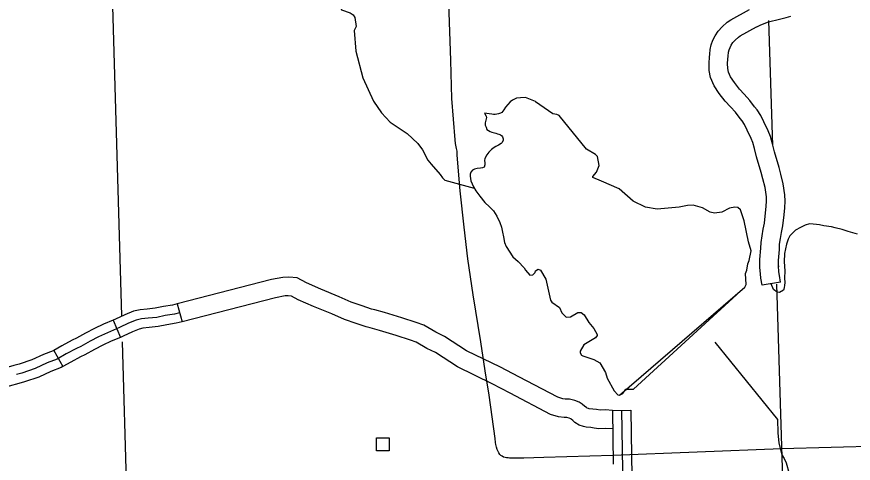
# Model space of a CAD drawing. Extents: x 1671357 to 13005564, y 567358 to 14261451.
# Drawn here: x 12758303.412 to 12758305.663, y 14259947.375 to 14259948.577 of the extents above; entities that cross this region are included whole.
import ezdxf

# ---------------------------------------------------------------- set-up
doc = ezdxf.new("R2010")
doc.units = 0
for name, color, linetype in [('31', 7, 'Continuous'), ('32', 7, 'Continuous'), ('35', 7, 'Continuous'), ('46', 7, 'Continuous'), ('5', 7, 'Continuous'), ('51', 7, 'Continuous'), ('56', 7, 'Continuous'), ('Default', 7, 'Continuous')]:
    doc.layers.add(name, color=color, linetype=linetype)

msp = doc.modelspace()

# ---------------------------------------------------------------- linework, layer by layer
at = {"layer": '31'}
msp.add_lwpolyline([(12758305.04, 14259947.5174), (12758305.0491, 14259946.9275), (12758305.0418, 14259946.9188), (12758305.028, 14259946.9136), (12758304.6186, 14259946.8988), (12758303.4653, 14259946.8559)], dxfattribs=at)
at = {"layer": '32'}
for p, q in [((12758303.8437, 14259947.8042), (12758303.8567, 14259947.7559)), ((12758303.6709, 14259947.7599), (12758303.6907, 14259947.7138)), ((12758303.5114, 14259947.6788), (12758303.5361, 14259947.6352)), ((12758305.015, 14259947.517), (12758305.0651, 14259947.5178))]:
    msp.add_line(p, q, dxfattribs=at)
for points in [[(12758303.8437, 14259947.8042), (12758303.8307, 14259947.8007), (12758303.8069, 14259947.797), (12758303.7846, 14259947.7923), (12758303.7631, 14259947.79), (12758303.7438, 14259947.7883), (12758303.7258, 14259947.7843), (12758303.7028, 14259947.7748), (12758303.6777, 14259947.7628), (12758303.6709, 14259947.7599)], [(12758303.8502, 14259947.7801), (12758303.836, 14259947.7762), (12758303.8114, 14259947.7724), (12758303.7885, 14259947.7675), (12758303.7656, 14259947.7651), (12758303.7476, 14259947.7635), (12758303.7334, 14259947.7603), (12758303.713, 14259947.7519), (12758303.688, 14259947.74), (12758303.6558, 14259947.7261), (12758303.6322, 14259947.7153), (12758303.6092, 14259947.7031), (12758303.584, 14259947.6891), (12758303.5725, 14259947.6837), (12758303.545, 14259947.669), (12758303.5204, 14259947.6551), (12758303.4938, 14259947.6448), (12758303.4616, 14259947.63), (12758303.4256, 14259947.6177), (12758303.4111, 14259947.6135)], [(12758303.6709, 14259947.7599), (12758303.6456, 14259947.749), (12758303.621, 14259947.7377), (12758303.5973, 14259947.7251), (12758303.5726, 14259947.7114), (12758303.5613, 14259947.7061), (12758303.5329, 14259947.691), (12758303.5114, 14259947.6788)], [(12758303.8567, 14259947.7559), (12758303.8412, 14259947.7517), (12758303.8159, 14259947.7477), (12758303.7925, 14259947.7428), (12758303.7681, 14259947.7402), (12758303.7515, 14259947.7387), (12758303.7409, 14259947.7363), (12758303.7232, 14259947.729), (12758303.6984, 14259947.7172), (12758303.6907, 14259947.7138)], [(12758303.6907, 14259947.7138), (12758303.666, 14259947.7032), (12758303.6433, 14259947.6928), (12758303.6211, 14259947.6811), (12758303.5954, 14259947.6668), (12758303.5838, 14259947.6613), (12758303.5571, 14259947.6471), (12758303.5361, 14259947.6352)], [(12758303.5114, 14259947.6788), (12758303.5097, 14259947.6778), (12758303.484, 14259947.6679), (12758303.4522, 14259947.6532), (12758303.4181, 14259947.6416), (12758303.4044, 14259947.6376), (12758303.3762, 14259947.6301), (12758303.3621, 14259947.6251), (12758303.3506, 14259947.6214)], [(12758303.5361, 14259947.6352), (12758303.5312, 14259947.6324), (12758303.5035, 14259947.6217), (12758303.4709, 14259947.6067), (12758303.4331, 14259947.5938), (12758303.4178, 14259947.5894), (12758303.3911, 14259947.5822), (12758303.3781, 14259947.5776), (12758303.3657, 14259947.5737)], [(12758305.015, 14259947.517), (12758305.0172, 14259947.3725)], [(12758305.0651, 14259947.5178), (12758305.067, 14259947.3946)], [(12758305.067, 14259947.3946), (12758305.0678, 14259947.3415)]]:
    msp.add_lwpolyline(points, dxfattribs=at)
at = {"layer": '35'}
for points in [[(12758304.2693, 14259948.6153), (12758304.2761, 14259948.6139), (12758304.2823, 14259948.6075), (12758304.2862, 14259948.5962), (12758304.3092, 14259948.5878), (12758304.3172, 14259948.5821), (12758304.3215, 14259948.5756), (12758304.3258, 14259948.551), (12758304.3199, 14259948.5401), (12758304.3243, 14259948.4843), (12758304.3433, 14259948.4128), (12758304.372, 14259948.35), (12758304.3934, 14259948.3181), (12758304.4169, 14259948.2936), (12758304.4626, 14259948.2624), (12758304.4915, 14259948.2358), (12758304.5036, 14259948.2189), (12758304.5181, 14259948.1914), (12758304.5269, 14259948.1804), (12758304.5518, 14259948.1523), (12758304.5575, 14259948.1435), (12758304.5638, 14259948.1371), (12758304.6435, 14259948.1152)], [(12758304.8079, 14259948.3488), (12758304.7811, 14259948.3595), (12758304.7674, 14259948.3592), (12758304.7571, 14259948.3581), (12758304.7466, 14259948.3526), (12758304.7401, 14259948.3477), (12758304.734, 14259948.3411), (12758304.7273, 14259948.3335), (12758304.7226, 14259948.3262), (12758304.7171, 14259948.3197), (12758304.7139, 14259948.3179), (12758304.7086, 14259948.316), (12758304.6993, 14259948.314), (12758304.695, 14259948.3141), (12758304.6909, 14259948.3146), (12758304.6832, 14259948.3157), (12758304.6711, 14259948.3176), (12758304.6751, 14259948.3097), (12758304.6762, 14259948.3057), (12758304.6748, 14259948.2989), (12758304.6731, 14259948.2915), (12758304.6727, 14259948.2855), (12758304.6752, 14259948.2802), (12758304.6775, 14259948.2739), (12758304.6813, 14259948.2707), (12758304.6864, 14259948.2683), (12758304.6908, 14259948.2661), (12758304.6976, 14259948.2647), (12758304.701, 14259948.2635), (12758304.706, 14259948.262), (12758304.7097, 14259948.2611), (12758304.7121, 14259948.2602), (12758304.7141, 14259948.2593), (12758304.7169, 14259948.2577), (12758304.7194, 14259948.2541), (12758304.7209, 14259948.2482), (12758304.7208, 14259948.2435), (12758304.7177, 14259948.238), (12758304.7154, 14259948.2359), (12758304.7086, 14259948.2313), (12758304.7017, 14259948.228), (12758304.6965, 14259948.2248), (12758304.6896, 14259948.2198), (12758304.6826, 14259948.2129), (12758304.6768, 14259948.2053), (12758304.6715, 14259948.1957), (12758304.6707, 14259948.1903), (12758304.6717, 14259948.184), (12758304.6719, 14259948.1783), (12758304.6701, 14259948.1725), (12758304.6652, 14259948.17), (12758304.6602, 14259948.1691), (12758304.6512, 14259948.1681), (12758304.6472, 14259948.1676), (12758304.6439, 14259948.1668), (12758304.6387, 14259948.1643), (12758304.6342, 14259948.1591), (12758304.6342, 14259948.1588), (12758304.6324, 14259948.1533), (12758304.632, 14259948.1476), (12758304.6332, 14259948.1413), (12758304.6345, 14259948.1357), (12758304.6375, 14259948.1271), (12758304.6411, 14259948.1192), (12758304.6476, 14259948.108), (12758304.6585, 14259948.0944), (12758304.6722, 14259948.0772), (12758304.6843, 14259948.0653), (12758304.6885, 14259948.0611), (12758304.6951, 14259948.0543), (12758304.704, 14259948.0406), (12758304.7124, 14259948.0232), (12758304.7169, 14259948.0103), (12758304.7194, 14259947.997), (12758304.7216, 14259947.9844), (12758304.7248, 14259947.9697), (12758304.7296, 14259947.9582), (12758304.7472, 14259947.9309), (12758304.7615, 14259947.918)], [(12758304.8079, 14259948.3488), (12758304.7811, 14259948.3595), (12758304.7674, 14259948.3592), (12758304.7571, 14259948.3581), (12758304.7466, 14259948.3526), (12758304.7401, 14259948.3477), (12758304.734, 14259948.3411), (12758304.7273, 14259948.3335), (12758304.7226, 14259948.3262), (12758304.7171, 14259948.3197), (12758304.7139, 14259948.3179), (12758304.7086, 14259948.316), (12758304.6993, 14259948.314), (12758304.695, 14259948.3141), (12758304.6909, 14259948.3146), (12758304.6832, 14259948.3157), (12758304.6711, 14259948.3176), (12758304.6751, 14259948.3097), (12758304.6762, 14259948.3057), (12758304.6748, 14259948.2989), (12758304.6731, 14259948.2915), (12758304.6727, 14259948.2855), (12758304.6752, 14259948.2802), (12758304.6775, 14259948.2739), (12758304.6813, 14259948.2707), (12758304.6864, 14259948.2683), (12758304.6908, 14259948.2661), (12758304.6976, 14259948.2647), (12758304.701, 14259948.2635), (12758304.706, 14259948.262), (12758304.7097, 14259948.2611), (12758304.7121, 14259948.2602), (12758304.7141, 14259948.2593), (12758304.7169, 14259948.2577), (12758304.7194, 14259948.2541), (12758304.7209, 14259948.2482), (12758304.7208, 14259948.2435), (12758304.7177, 14259948.238), (12758304.7154, 14259948.2359), (12758304.7086, 14259948.2313), (12758304.7017, 14259948.228), (12758304.6965, 14259948.2248), (12758304.6896, 14259948.2198), (12758304.6826, 14259948.2129), (12758304.6768, 14259948.2053), (12758304.6715, 14259948.1957), (12758304.6707, 14259948.1903), (12758304.6717, 14259948.184), (12758304.6719, 14259948.1783), (12758304.6701, 14259948.1725), (12758304.6652, 14259948.17), (12758304.6602, 14259948.1691), (12758304.6512, 14259948.1681), (12758304.6472, 14259948.1676), (12758304.6439, 14259948.1668), (12758304.6387, 14259948.1643), (12758304.6342, 14259948.1591), (12758304.6342, 14259948.1588), (12758304.6324, 14259948.1533), (12758304.632, 14259948.1476), (12758304.6332, 14259948.1413), (12758304.6345, 14259948.1357), (12758304.6375, 14259948.1271), (12758304.6411, 14259948.1192), (12758304.6476, 14259948.108), (12758304.6585, 14259948.0944), (12758304.6722, 14259948.0772), (12758304.6843, 14259948.0653), (12758304.6885, 14259948.0611), (12758304.6951, 14259948.0543), (12758304.704, 14259948.0406), (12758304.7124, 14259948.0232), (12758304.7169, 14259948.0103), (12758304.7194, 14259947.997), (12758304.7216, 14259947.9844), (12758304.7248, 14259947.9697), (12758304.7296, 14259947.9582), (12758304.7472, 14259947.9309), (12758304.7615, 14259947.918)], [(12758305.258, 14259948.0629), (12758305.2324, 14259948.0695), (12758305.2177, 14259948.0692), (12758305.1948, 14259948.0646), (12758305.1352, 14259948.0591), (12758305.1039, 14259948.0648), (12758305.0711, 14259948.0809), (12758305.0337, 14259948.1135), (12758304.986, 14259948.1342), (12758304.9625, 14259948.1443), (12758304.9621, 14259948.147), (12758304.9723, 14259948.1584), (12758304.9799, 14259948.1762), (12758304.9749, 14259948.2011), (12758304.9696, 14259948.2065), (12758304.9456, 14259948.2206), (12758304.8716, 14259948.3116), (12758304.8652, 14259948.314), (12758304.8551, 14259948.3153), (12758304.8082, 14259948.3485)], [(12758304.9739, 14259947.7219), (12758304.9744, 14259947.7189), (12758304.9693, 14259947.7127), (12758304.9384, 14259947.694), (12758304.9281, 14259947.6768), (12758304.9286, 14259947.6721), (12758304.9322, 14259947.6659), (12758304.936, 14259947.6637), (12758304.9651, 14259947.6539), (12758304.9812, 14259947.6452), (12758304.9966, 14259947.6194), (12758305.0013, 14259947.6038), (12758305.0198, 14259947.5695), (12758305.0296, 14259947.5588), (12758305.0343, 14259947.5583), (12758305.0431, 14259947.5627), (12758305.0517, 14259947.5745), (12758305.072, 14259947.5747), (12758305.372, 14259947.8487), (12758305.375, 14259947.8558), (12758305.3738, 14259947.8856), (12758305.3774, 14259947.8948), (12758305.3793, 14259947.9122), (12758305.3837, 14259947.9208), (12758305.3883, 14259947.9468), (12758305.3819, 14259947.9713), (12758305.3695, 14259948.028), (12758305.3602, 14259948.0571), (12758305.3526, 14259948.0635), (12758305.3449, 14259948.0648), (12758305.33, 14259948.0615), (12758305.3093, 14259948.0513), (12758305.2901, 14259948.0481), (12758305.2786, 14259948.0507), (12758305.258, 14259948.0629)], [(12758304.7615, 14259947.918), (12758304.7779, 14259947.9009), (12758304.7815, 14259947.8943), (12758304.7925, 14259947.8814), (12758304.8008, 14259947.8818), (12758304.8072, 14259947.8887), (12758304.808, 14259947.8934), (12758304.8152, 14259947.8971), (12758304.8213, 14259947.895), (12758304.8364, 14259947.8705), (12758304.8481, 14259947.8141), (12758304.8523, 14259947.8089), (12758304.873, 14259947.794), (12758304.8789, 14259947.7802), (12758304.8905, 14259947.768), (12758304.9021, 14259947.7691), (12758304.9223, 14259947.7807), (12758304.9314, 14259947.7807), (12758304.939, 14259947.7744), (12758304.9516, 14259947.7538), (12758304.9653, 14259947.7373), (12758304.9739, 14259947.7219)], [(12758305.0343, 14259947.5583), (12758305.372, 14259947.8487)], [(12758305.2913, 14259947.7013), (12758305.4595, 14259947.4924), (12758305.46, 14259947.4569), (12758305.4628, 14259947.4286), (12758305.4712, 14259947.3978), (12758305.4776, 14259947.3877), (12758305.4828, 14259947.3755), (12758305.491, 14259947.347), (12758305.5156, 14259947.3186), (12758305.5782, 14259947.2044), (12758305.5904, 14259947.1858), (12758305.6576, 14259947.0647), (12758305.745, 14259946.9264)]]:
    msp.add_lwpolyline(points, dxfattribs=at)
at = {"layer": '46'}
for p, q in [((12758305.4121, 14259947.902), (12758305.412, 14259947.904)), ((12758305.462, 14259947.906), (12758305.4621, 14259947.9041))]:
    msp.add_line(p, q, dxfattribs=at)
for points in [[(12758305.412, 14259947.904), (12758305.412, 14259947.9232), (12758305.4148, 14259947.9539), (12758305.4153, 14259947.9691), (12758305.4182, 14259947.9875), (12758305.421, 14259948.0052), (12758305.4242, 14259948.0217), (12758305.4276, 14259948.0489), (12758305.4292, 14259948.0666), (12758305.4301, 14259948.0815), (12758305.4297, 14259948.0925), (12758305.426, 14259948.1174), (12758305.4204, 14259948.1407), (12758305.4155, 14259948.1577), (12758305.4034, 14259948.1997), (12758305.3974, 14259948.2225), (12758305.3932, 14259948.2385), (12758305.3886, 14259948.249), (12758305.3779, 14259948.2722), (12758305.3707, 14259948.2867), (12758305.3643, 14259948.2967), (12758305.3589, 14259948.3029), (12758305.3463, 14259948.32), (12758305.3329, 14259948.3348), (12758305.3187, 14259948.35), (12758305.3026, 14259948.3708), (12758305.2891, 14259948.3911), (12758305.2794, 14259948.414), (12758305.276, 14259948.4327), (12758305.2753, 14259948.4521), (12758305.2762, 14259948.4679), (12758305.2773, 14259948.4765), (12758305.2786, 14259948.4894), (12758305.2812, 14259948.5014), (12758305.2856, 14259948.5139), (12758305.2915, 14259948.5256), (12758305.2998, 14259948.5387), (12758305.3107, 14259948.5502), (12758305.324, 14259948.5624), (12758305.334, 14259948.5686), (12758305.3843, 14259948.5969)], [(12758305.4621, 14259947.9041), (12758305.4621, 14259947.921), (12758305.4648, 14259947.9508), (12758305.4653, 14259947.9644), (12758305.4677, 14259947.9797), (12758305.4703, 14259947.9964), (12758305.4737, 14259948.0137), (12758305.4774, 14259948.0436), (12758305.4791, 14259948.0629), (12758305.4803, 14259948.0809), (12758305.4796, 14259948.0972), (12758305.4752, 14259948.127), (12758305.4688, 14259948.1535), (12758305.4636, 14259948.1715), (12758305.4517, 14259948.213), (12758305.4459, 14259948.2352), (12758305.4407, 14259948.2551), (12758305.4343, 14259948.2696), (12758305.4231, 14259948.2938), (12758305.4143, 14259948.3114), (12758305.4044, 14259948.3269), (12758305.3979, 14259948.3343), (12758305.3851, 14259948.3517), (12758305.3698, 14259948.3687), (12758305.3569, 14259948.3825), (12758305.3434, 14259948.4), (12758305.3334, 14259948.415), (12758305.3277, 14259948.4284), (12758305.3259, 14259948.4382), (12758305.3254, 14259948.4516), (12758305.3261, 14259948.4633), (12758305.327, 14259948.4708), (12758305.3281, 14259948.4815), (12758305.3295, 14259948.4878), (12758305.3318, 14259948.4943), (12758305.3351, 14259948.5009), (12758305.3394, 14259948.5077), (12758305.3458, 14259948.5144), (12758305.3545, 14259948.5224), (12758305.3595, 14259948.5255), (12758305.4027, 14259948.5498), (12758305.4036, 14259948.55), (12758305.4127, 14259948.5543), (12758305.4236, 14259948.5594), (12758305.4349, 14259948.5637), (12758305.4653, 14259948.5707), (12758305.4827, 14259948.5755), (12758305.4952, 14259948.579)], [(12758305.4675, 14259947.8626), (12758305.4181, 14259947.8545), (12758305.415, 14259947.873), (12758305.4134, 14259947.8851), (12758305.4121, 14259947.902)], [(12758305.4675, 14259947.8626), (12758305.4646, 14259947.8803), (12758305.4633, 14259947.8903), (12758305.462, 14259947.906)], [(12758305.015, 14259947.517), (12758304.9968, 14259947.5182), (12758304.9819, 14259947.5179), (12758304.9727, 14259947.5192), (12758304.9623, 14259947.5206), (12758304.9529, 14259947.5214), (12758304.9509, 14259947.5219), (12758304.9474, 14259947.523), (12758304.9452, 14259947.5245), (12758304.9413, 14259947.528), (12758304.9342, 14259947.5338), (12758304.9258, 14259947.5393), (12758304.9138, 14259947.5436), (12758304.8995, 14259947.5478), (12758304.8883, 14259947.5477), (12758304.8813, 14259947.5485), (12758304.8684, 14259947.5528), (12758304.7631, 14259947.6079), (12758304.714, 14259947.6337), (12758304.6228, 14259947.6778), (12758304.5634, 14259947.7164), (12758304.5395, 14259947.7277), (12758304.5079, 14259947.7466), (12758304.4872, 14259947.7539), (12758304.4485, 14259947.7663), (12758304.4019, 14259947.7808), (12758304.3758, 14259947.7876), (12758304.3667, 14259947.79), (12758304.3412, 14259947.7984), (12758304.3123, 14259947.8085), (12758304.2799, 14259947.8231), (12758304.2302, 14259947.8433), (12758304.1917, 14259947.8603), (12758304.1665, 14259947.8738), (12758304.144, 14259947.8758), (12758304.1282, 14259947.8752), (12758304.0971, 14259947.8692), (12758303.8437, 14259947.8042)], [(12758305.0158, 14259947.4677), (12758304.9967, 14259947.4681), (12758304.9788, 14259947.4678), (12758304.9659, 14259947.4696), (12758304.9568, 14259947.4708), (12758304.9447, 14259947.4719), (12758304.9373, 14259947.4737), (12758304.9258, 14259947.4774), (12758304.9144, 14259947.4848), (12758304.9085, 14259947.4902), (12758304.9046, 14259947.4934), (12758304.9034, 14259947.4942), (12758304.8984, 14259947.4959), (12758304.8924, 14259947.4977), (12758304.8856, 14259947.4977), (12758304.8705, 14259947.4994), (12758304.8488, 14259947.5065), (12758304.7399, 14259947.5636), (12758304.6915, 14259947.5889), (12758304.5981, 14259947.6341), (12758304.5389, 14259947.6726), (12758304.5158, 14259947.6835), (12758304.4865, 14259947.7011), (12758304.4713, 14259947.7064), (12758304.4335, 14259947.7185), (12758304.3881, 14259947.7326), (12758304.3629, 14259947.7392), (12758304.3524, 14259947.742), (12758304.3251, 14259947.751), (12758304.2937, 14259947.762), (12758304.2602, 14259947.777), (12758304.2107, 14259947.7972), (12758304.1697, 14259947.8152), (12758304.1518, 14259947.8248), (12758304.1428, 14259947.8256), (12758304.1339, 14259947.8253), (12758304.108, 14259947.8203), (12758303.8567, 14259947.7559)]]:
    msp.add_lwpolyline(points, dxfattribs=at)
at = {"layer": '5'}
for points in [[(12758303.6552, 14259949.0685), (12758303.6683, 14259948.6367), (12758303.6935, 14259947.7722)], [(12758305.4468, 14259948.2308), (12758305.4366, 14259948.5668)], [(12758305.51, 14259946.0699), (12758305.4862, 14259946.9249), (12758305.4581, 14259947.8572)], [(12758303.6956, 14259947.7014), (12758303.7192, 14259946.8903)]]:
    msp.add_lwpolyline(points, dxfattribs=at)
at = {"layer": '51'}
msp.add_lwpolyline([(12758305.6745, 14259947.9916), (12758305.6499, 14259947.9987), (12758305.6333, 14259948.0041), (12758305.6144, 14259948.0087), (12758305.6046, 14259948.011), (12758305.5844, 14259948.0139), (12758305.573, 14259948.0165), (12758305.5646, 14259948.0178), (12758305.5559, 14259948.0188), (12758305.5458, 14259948.0191), (12758305.5336, 14259948.0156), (12758305.5215, 14259948.0098), (12758305.5084, 14259948.0026), (12758305.5032, 14259947.9977), (12758305.4971, 14259947.9914), (12758305.4926, 14259947.9869), (12758305.4886, 14259947.9784), (12758305.4841, 14259947.9648), (12758305.4788, 14259947.9398), (12758305.4776, 14259947.917), (12758305.4793, 14259947.8926), (12758305.4787, 14259947.8735), (12758305.4791, 14259947.8615), (12758305.4781, 14259947.8537), (12758305.4773, 14259947.8477), (12758305.4765, 14259947.844), (12758305.4753, 14259947.8406), (12758305.4645, 14259947.8348), (12758305.4588, 14259947.8359), (12758305.4488, 14259947.8429), (12758305.4429, 14259947.858), (12758305.4428, 14259947.8582)], dxfattribs=at)
at = {"layer": '56'}
msp.add_lwpolyline([(12758304.3798, 14259947.4082), (12758304.3798, 14259947.4429), (12758304.4146, 14259947.4429), (12758304.4146, 14259947.4082)], close=True, dxfattribs=at)
at = {"layer": 'Default'}
for points in [[(12758305.47, 14259947.4134), (12758305.016, 14259947.396), (12758304.8307, 14259947.3903), (12758304.777, 14259947.3882), (12758304.7653, 14259947.3883), (12758304.7551, 14259947.3884), (12758304.7488, 14259947.3884), (12758304.7436, 14259947.3886), (12758304.7384, 14259947.3888), (12758304.7346, 14259947.3892), (12758304.73, 14259947.3898), (12758304.7267, 14259947.3903), (12758304.7216, 14259947.3916), (12758304.7181, 14259947.3935), (12758304.7151, 14259947.396), (12758304.7124, 14259947.3987), (12758304.7095, 14259947.4026), (12758304.7075, 14259947.4064), (12758304.7052, 14259947.4119), (12758304.7035, 14259947.4179), (12758304.7017, 14259947.4249), (12758304.7009, 14259947.4305), (12758304.6993, 14259947.4413), (12758304.6833, 14259947.5579), (12758304.6723, 14259947.6234), (12758304.6612, 14259947.7015), (12758304.6405, 14259947.8282), (12758304.6261, 14259947.925), (12758304.6164, 14259948.0102), (12758304.6058, 14259948.1085), (12758304.5975, 14259948.2047), (12758304.5969, 14259948.2148), (12758304.5953, 14259948.2228), (12758304.5935, 14259948.2312), (12758304.5928, 14259948.2362), (12758304.5918, 14259948.2453), (12758304.5832, 14259948.3571), (12758304.5798, 14259948.4597), (12758304.5745, 14259948.6148)], [(12758305.8715, 14259947.4245), (12758305.47, 14259947.4134)]]:
    msp.add_lwpolyline(points, dxfattribs=at)

doc.saveas('drawing.dxf')
